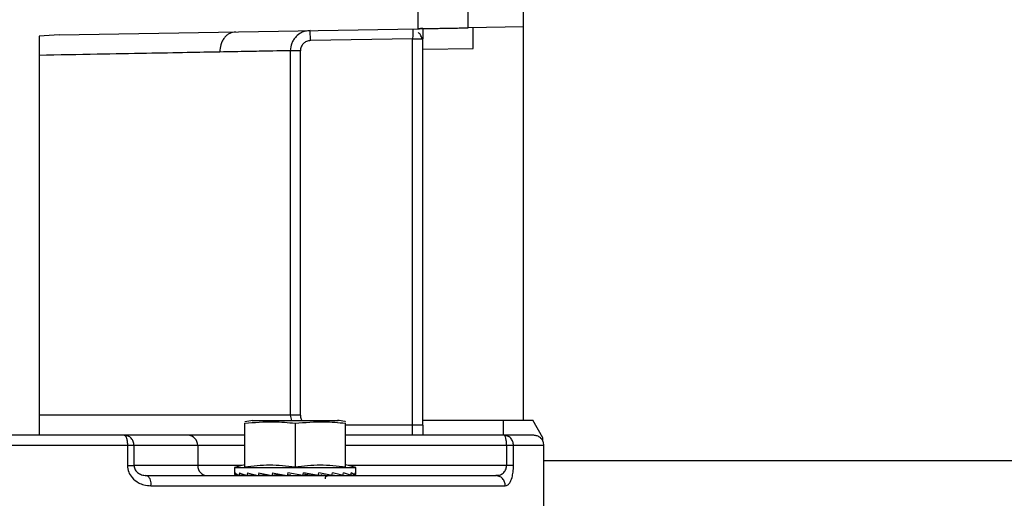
# Model space of a CAD drawing. Header units: inches. Extents: x 170 to 312, y 215 to 248.
# Tile 374 of 387: x 275.212 to 275.452, y 243.736 to 243.853. Entities that reach past the tile are written whole.
import ezdxf

# ---------------------------------------------------------------- set-up
doc = ezdxf.new("R2010")
doc.units = ezdxf.units.IN
doc.header["$LTSCALE"] = 0.25
doc.header["$MEASUREMENT"] = 0
doc.layers.add('ANNOTATIONS', color=1, linetype='Continuous')
doc.layers.add('STANDARD MOTOR LH', color=7, linetype='Continuous')
doc.styles.add('ARIAL', font='arial.ttf', dxfattribs={"height": 0.09375})
doc.dimstyles.new('STANDARD$0', dxfattribs={"dimtxt": 0.09375, "dimasz": 0.09375, "dimexe": 0.03125, "dimexo": 0.046875, "dimgap": 0.09, "dimtad": 0, "dimtih": 1, "dimtoh": 1, "dimdec": 4, "dimzin": 0, "dimdsep": 46, "dimtxsty": 'ARIAL', "dimcen": 0.09, "dimadec": 0, "dimazin": 0, "dimtfac": 1, "dimtdec": 4, "dimtofl": 0, "dimtmove": 0, "dimatfit": 1, "dimfxl": 1, "dimtolj": 1, "dimtzin": 0, "dimarcsym": 0})

# ---------------------------------------------------------------- blocks, each defined once
blk = doc.blocks.new('*D175')
at = {"layer": 'ANNOTATIONS', "color": 0, "lineweight": -2, "transparency": 16777216}
for p, q in [((275.1365229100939, 244.139293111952), (275.1365229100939, 244.8907997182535)), ((275.9228188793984, 243.2925159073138), (275.9228188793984, 244.8907997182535)), ((275.2302729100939, 244.8595497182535), (275.2397240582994, 244.8595497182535)), ((275.8290688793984, 244.8595497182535), (275.8099440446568, 244.8595497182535))]:
    blk.add_line(p, q, dxfattribs=at)
at = {"layer": 'ANNOTATIONS', "color": 0, "transparency": 16777216}
for points in [[(275.2302729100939, 244.8751747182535), (275.2302729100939, 244.8439247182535), (275.1365229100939, 244.8595497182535)], [(275.8290688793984, 244.8751747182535), (275.8290688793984, 244.8439247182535), (275.9228188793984, 244.8595497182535)]]:
    blk.add_solid(points, dxfattribs=at)
at = {"layer": 'defpoints', "color": 0, "transparency": 16777216}
for p in [(275.1365229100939, 244.8595497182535), (275.1365229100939, 244.092418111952), (275.9228188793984, 243.2456409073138)]:
    blk.add_point(p, dxfattribs=at)
at = {"layer": 'ANNOTATIONS', "color": 0, "transparency": 16777216, "insert": (275.5248340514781, 244.8595497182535), "char_height": 0.09375, "attachment_point": 5, "style": 'ARIAL'}
blk.add_mtext('\\A1;17 3/8"', dxfattribs=at)
blk = doc.blocks.new('*D176')
at = {"layer": 'ANNOTATIONS', "color": 0, "lineweight": -2, "transparency": 16777216}
for p, q in [((275.0217730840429, 244.6822504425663), (275.0217730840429, 245.2424847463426)), ((275.9228188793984, 243.2925159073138), (275.9228188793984, 245.2424847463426)), ((275.1155230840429, 245.2112347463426), (275.3300533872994, 245.2112347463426)), ((275.8290688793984, 245.2112347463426), (275.692245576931, 245.2112347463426))]:
    blk.add_line(p, q, dxfattribs=at)
at = {"layer": 'ANNOTATIONS', "color": 0, "transparency": 16777216}
for points in [[(275.1155230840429, 245.2268597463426), (275.1155230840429, 245.1956097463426), (275.0217730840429, 245.2112347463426)], [(275.8290688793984, 245.2268597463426), (275.8290688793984, 245.1956097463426), (275.9228188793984, 245.2112347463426)]]:
    blk.add_solid(points, dxfattribs=at)
at = {"layer": 'defpoints', "color": 0, "transparency": 16777216}
for p in [(275.0217730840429, 245.2112347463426), (275.0217730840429, 244.6353754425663), (275.9228188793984, 243.2456409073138)]:
    blk.add_point(p, dxfattribs=at)
at = {"layer": 'ANNOTATIONS', "color": 0, "transparency": 16777216, "insert": (275.5111494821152, 245.2112347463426), "char_height": 0.09375, "attachment_point": 5, "style": 'ARIAL'}
blk.add_mtext('\\A1;20"', dxfattribs=at)

msp = doc.modelspace()

# ---------------------------------------------------------------- linework, layer by layer
at = {"layer": 'STANDARD MOTOR LH'}
for p, q in [((275.33478912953, 243.7554834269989), (275.33478912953, 244.2672944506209)), ((275.3212556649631, 243.8512422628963), (275.3212556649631, 243.8575995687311)), ((275.3089525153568, 243.8558819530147), (275.3089525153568, 243.8510275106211)), ((275.2215142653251, 243.8495012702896), (275.3089525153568, 243.8510275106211)), ((275.2827731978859, 243.8481095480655), (275.28273025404, 243.8505697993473)), ((275.33478912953, 243.8514784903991), (275.3212556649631, 243.8512422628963)), ((275.221514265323, 243.8495012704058), (275.2166788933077, 243.8491976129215)), ((275.2166788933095, 243.8491976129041), (275.2166788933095, 243.7520187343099)), ((275.3077222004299, 243.8485450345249), (275.2827731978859, 243.8481095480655)), ((275.3077222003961, 243.751792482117), (275.3077222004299, 243.8485450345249)), ((275.3077222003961, 243.8485450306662), (275.3101828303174, 243.8485450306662)), ((275.3101828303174, 243.7542531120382), (275.3101828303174, 243.8485450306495)), ((275.2778950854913, 243.8456489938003), (275.2778950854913, 243.7567137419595)), ((275.2803471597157, 243.8456489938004), (275.2778950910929, 243.8456489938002)), ((275.2803471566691, 243.7567137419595), (275.2803471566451, 243.8456489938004)), ((275.3101828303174, 243.845998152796), (275.3224859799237, 243.8462129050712)), ((275.2803471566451, 243.7567137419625), (275.2166788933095, 243.7567137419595)), ((275.2778950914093, 243.7567137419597), (275.2781438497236, 243.7554233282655)), ((275.2667650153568, 243.7440678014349), (275.2667650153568, 243.7547410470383)), ((275.268756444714, 243.75544558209), (275.26676569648, 243.7551101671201)), ((275.2686104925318, 243.7554233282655), (275.2895258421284, 243.7554233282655)), ((275.2790681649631, 243.7547410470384), (275.2790681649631, 243.7440678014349)), ((275.2913713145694, 243.7440678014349), (275.2913713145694, 243.7547410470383)), ((275.3101828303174, 243.7542531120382), (275.2913713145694, 243.7542531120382)), ((275.3101828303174, 243.7554834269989), (275.3370036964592, 243.7554834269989)), ((275.3298678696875, 243.751792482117), (275.3298678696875, 243.7554834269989)), ((275.3394851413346, 243.7511854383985), (275.3370036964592, 243.7554834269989)), ((275.2529235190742, 243.751792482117), (275.2374014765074, 243.751792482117)), ((275.3299917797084, 243.751792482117), (275.2913713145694, 243.751792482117)), ((275.3394437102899, 243.7503948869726), (275.3394851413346, 243.7511854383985)), ((275.2381697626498, 243.7493318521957), (275.1806158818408, 243.7493318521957)), ((275.2381697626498, 243.7493318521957), (275.2381697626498, 243.7444105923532)), ((275.2397782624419, 243.7444105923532), (275.2397782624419, 243.7493318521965)), ((275.2667650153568, 243.7493318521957), (275.2397782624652, 243.7493318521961)), ((275.2553003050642, 243.7493318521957), (275.2553003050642, 243.7444105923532)), ((275.3306286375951, 243.7493318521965), (275.2913713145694, 243.7493318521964)), ((275.3306286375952, 243.7493318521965), (275.3306286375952, 243.7444106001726)), ((275.3323293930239, 243.7444105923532), (275.3323293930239, 243.7493318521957)), ((275.3397103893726, 243.7493318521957), (275.3323293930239, 243.7493318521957)), ((275.3397103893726, 243.7333377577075), (275.3397103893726, 243.7493318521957)), ((275.2667650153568, 243.7445777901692), (275.2643043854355, 243.7439184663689)), ((275.2938319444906, 243.7439184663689), (275.2913713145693, 243.7445777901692)), ((275.3397103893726, 243.7456409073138), (275.5396313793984, 243.7456409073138)), ((275.2661410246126, 243.7444105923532), (275.2397782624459, 243.7444105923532)), ((275.2643043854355, 243.7439184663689), (275.2643043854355, 243.7422960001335)), ((275.2643043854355, 243.7439184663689), (275.2938319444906, 243.7439184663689)), ((275.2723558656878, 243.7421620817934), (275.2700500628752, 243.741963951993)), ((275.2751666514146, 243.7422541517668), (275.2733827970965, 243.741963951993)), ((275.2751790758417, 243.7423083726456), (275.2751666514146, 243.7422541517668)), ((275.2751666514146, 243.7422541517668), (275.2759814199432, 243.7421109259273)), ((275.2772572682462, 243.7426143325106), (275.2771029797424, 243.741963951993)), ((275.2771718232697, 243.7422541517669), (275.2780153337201, 243.7421109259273)), ((275.2809570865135, 243.741963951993), (275.2772572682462, 243.7426143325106)), ((275.2821549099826, 243.7421109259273), (275.2810400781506, 243.7423138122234)), ((275.2814244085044, 243.7422541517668), (275.2846824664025, 243.7419639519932)), ((275.2814244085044, 243.7422541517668), (275.2821549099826, 243.7421109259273)), ((275.284728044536, 243.7421700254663), (275.2880252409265, 243.741963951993)), ((275.3323293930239, 243.7444105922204), (275.2919952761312, 243.7444106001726)), ((275.2938319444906, 243.7422960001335), (275.2938319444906, 243.7439184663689)), ((275.2433757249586, 243.7417786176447), (275.242469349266, 243.7419856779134)), ((275.2653266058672, 243.7420046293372), (275.2644257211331, 243.7419639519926)), ((275.2653298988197, 243.7420030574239), (275.2644357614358, 243.7419639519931)), ((275.2670521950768, 243.7420462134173), (275.2654135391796, 243.741963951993)), ((275.2654429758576, 243.7419639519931), (275.2670787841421, 243.7420382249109)), ((275.269469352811, 243.7420947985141), (275.267331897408, 243.741963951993)), ((275.2673787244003, 243.741963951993), (275.2695571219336, 243.7420746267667)), ((275.2701110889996, 243.741963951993), (275.271071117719, 243.7420239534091)), ((275.2854673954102, 243.7421109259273), (275.2853981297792, 243.742128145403)), ((275.2854208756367, 243.7421267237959), (275.2854673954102, 243.7421109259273)), ((275.288086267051, 243.741963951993), (275.2880262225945, 243.7419691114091)), ((275.288051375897, 243.7421014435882), (275.2907576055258, 243.7419639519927)), ((275.2908044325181, 243.741963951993), (275.2907580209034, 243.7419667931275)), ((275.2907703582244, 243.742051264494), (275.2926933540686, 243.7419639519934)), ((275.2927227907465, 243.741963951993), (275.2926934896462, 243.7419654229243)), ((275.2937005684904, 243.7419639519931), (275.2926973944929, 243.7420078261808)), ((275.293710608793, 243.7419639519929), (275.2937005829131, 243.7419644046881)), ((275.3280142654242, 243.7419499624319), (275.3284802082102, 243.7420248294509)), ((275.3283982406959, 243.7420116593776), (275.3280142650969, 243.7419499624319)), ((275.3288623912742, 243.7417771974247), (275.328014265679, 243.7419499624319)), ((275.2438898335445, 243.7394893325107), (275.3303183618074, 243.7394893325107))]:
    msp.add_line(p, q, dxfattribs=at)
at = {"layer": 'STANDARD MOTOR LH', "flags": 128}
msp.add_lwpolyline([(275.328848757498, 243.7417829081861), (275.3284637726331, 243.741902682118), (275.3280142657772, 243.7419499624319)], dxfattribs=at)
at = {"layer": 'STANDARD MOTOR LH'}
for centre, radius, start, end in [((275.2528808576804, 243.7493730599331), 0.002419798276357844, 359.0242395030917, 88.98981477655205), ((275.2577197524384, 243.7443693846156), 0.00241979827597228, 179.0242394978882, 268.9898150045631), ((275.2414894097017, 243.7400287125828), 0.002460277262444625, 347.3358668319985, 51.34377341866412)]:
    msp.add_arc(centre, radius, start, end, dxfattribs=at)
for centre, major_axis, ratio, start_param, end_param in [((275.2790681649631, 243.7422960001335), (0.01476377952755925, 0), 0.175787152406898, 3.141592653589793, 3.269887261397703), ((275.2790681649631, 243.7502479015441), (0.004031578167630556, 0.06222774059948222), 0.2282368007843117, 1.708549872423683, 1.719086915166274), ((275.2790681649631, 243.7422960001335), (0.01476331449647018, -0.0006915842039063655), 0.1694362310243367, 3.288361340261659, 3.539623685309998), ((275.2790681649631, 243.7502479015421), (0.007699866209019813, 0.06221501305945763), 0.2024732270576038, 1.71881735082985, 1.729354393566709), ((275.2790681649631, 243.7422960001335), (0.01476241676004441, -0.001328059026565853), 0.1510418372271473, 3.555810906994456, 3.807073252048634), ((275.2790681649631, 243.7502479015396), (0.01072885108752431, 0.06220995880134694), 0.1630291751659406, 1.721872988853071, 1.732410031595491), ((275.2790681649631, 243.7422960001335), (0.0147620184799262, -0.001863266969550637), 0.1223802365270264, 3.819468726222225, 4.070731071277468), ((275.2790681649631, 243.75024790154), (0.01295703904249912, 0.06221708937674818), 0.1137473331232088, 1.717448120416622, 1.727985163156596), ((275.2790681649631, 243.7422960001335), (0.01476249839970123, -0.002264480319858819), 0.08588791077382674, 4.078996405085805, 4.330258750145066), ((275.2790681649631, 243.7502479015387), (0.01431068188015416, 0.06222894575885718), 0.05832561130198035, 1.707176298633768, 1.717713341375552), ((275.2790681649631, 243.7422960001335), (0.01476336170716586, -0.002511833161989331), 0.04421959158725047, 4.335145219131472, 4.586407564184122), ((275.2790681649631, 243.7502479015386), (0.01431068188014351, 0.06222894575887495), 0.05832561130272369, 4.592296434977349, 4.602833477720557), ((275.2790681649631, 243.7422960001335), (0.01476336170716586, -0.002511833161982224), 0.04421959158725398, 1.188225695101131, 1.439488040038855), ((275.2790681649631, 243.7502479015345), (0.0129570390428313, 0.06221708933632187), 0.1137473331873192, 4.602568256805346, 4.613105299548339), ((275.2790681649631, 243.7422960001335), (0.01476249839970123, -0.002264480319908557), 0.08588791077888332, 0.9320768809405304, 1.183339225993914), ((275.2790681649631, 243.7502479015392), (0.01072885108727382, 0.06220995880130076), 0.1630291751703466, 4.606993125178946, 4.617530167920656), ((275.2790681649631, 243.7422960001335), (0.01476201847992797, -0.001863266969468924), 0.1223802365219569, 0.6725492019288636, 0.9238115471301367), ((275.2790681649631, 243.7502479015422), (0.007699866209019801, 0.06221501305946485), 0.2024732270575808, 4.603937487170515, 4.614474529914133), ((275.2790681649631, 243.7422960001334), (0.01476241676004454, -0.001328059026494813), 0.151041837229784, 0.4088913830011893, 0.660153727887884), ((275.2790681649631, 243.7502479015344), (0.004031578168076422, 0.06222774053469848), 0.2282368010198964, 4.593670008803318, 4.604207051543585), ((275.2790681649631, 243.7422960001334), (0.01476331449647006, -0.0006915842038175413), 0.1694362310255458, 0.1414418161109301, 0.3927041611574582), ((275.2790681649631, 243.7502479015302), (0, 0.06223454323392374), 0.2372280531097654, 4.578884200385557, 4.589421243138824), ((275.2790681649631, 243.7422960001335), (0.01476377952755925, 0), 0.1757871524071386, 6.154890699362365, 6.40615304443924), ((275.2790681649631, 243.7422960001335), (0.01476201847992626, 0.001863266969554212), 0.1223802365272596, 5.354046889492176, 5.404737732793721), ((275.2790681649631, 243.7422960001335), (0.01476241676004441, 0.001328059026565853), 0.1510418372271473, 5.617704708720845, 5.649603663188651)]:
    msp.add_ellipse(centre, major_axis=major_axis, ratio=ratio, start_param=start_param, end_param=end_param, dxfattribs=at)
for points, knots in [([(275.2645329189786, 243.8502521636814), (275.2640448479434, 243.8501789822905), (275.2632943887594, 243.8500664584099), (275.2623983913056, 243.8494472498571), (275.2617843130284, 243.8488120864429), (275.2612918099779, 243.8480276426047), (275.2608181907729, 243.8468898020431), (275.2607449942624, 243.8459456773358), (275.2606973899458, 243.8453316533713)], [0, 0, 0, 0, 0.2396480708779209, 0.3684834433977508, 0.5000000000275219, 0.6315165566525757, 0.7603519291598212, 1, 1, 1, 1]), ([(275.2827302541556, 243.8505697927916), (275.2823295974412, 243.8505344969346), (275.2815830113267, 243.8504687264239), (275.2803901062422, 243.8499943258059), (275.2794000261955, 243.8492736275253), (275.2786630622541, 243.8483448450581), (275.2780602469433, 243.8472105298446), (275.2779604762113, 243.8462672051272), (275.2778950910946, 243.8456489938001)], [0, 0, 0, 0, 0.157598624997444, 0.2936702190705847, 0.500448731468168, 0.6313186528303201, 0.7583833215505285, 1, 1, 1, 1]), ([(275.3077618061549, 243.8508214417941), (275.3077618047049, 243.8508213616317), (275.3077612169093, 243.8507888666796), (275.3077576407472, 243.8505809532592), (275.3077513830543, 243.8502116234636), (275.3077418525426, 243.8496966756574), (275.3077317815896, 243.8491038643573), (275.3077255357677, 243.8487395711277), (275.3077222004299, 243.8485450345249)], [0, 0, 0, 0, 0.0004279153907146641, 0.1734616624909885, 0.3514517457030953, 0.624066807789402, 0.7992475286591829, 1, 1, 1, 1]), ([(275.3089525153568, 243.8510275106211), (275.3090367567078, 243.8510290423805), (275.3091650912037, 243.851031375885), (275.309937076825, 243.8510447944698), (275.3108830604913, 243.8510610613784), (275.3121526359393, 243.8510839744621), (275.3136705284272, 243.8511101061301), (275.3151041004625, 243.8511348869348), (275.3165376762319, 243.8511596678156), (275.3180555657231, 243.8511857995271), (275.3193251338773, 243.851208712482), (275.3202711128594, 243.8512249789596), (275.3210430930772, 243.8512383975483), (275.3211714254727, 243.8512407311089), (275.3212556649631, 243.8512422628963)], [0, 0, 0, 0, 0.1212599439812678, 0.1847291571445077, 0.2499063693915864, 0.3548440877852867, 0.4224470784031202, 0.4999999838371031, 0.5775544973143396, 0.645158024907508, 0.7500936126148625, 0.8152718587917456, 0.8787414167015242, 1, 1, 1, 1]), ([(275.3101828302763, 243.8510489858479), (275.3101525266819, 243.8510484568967), (275.3100893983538, 243.8510473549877), (275.30968928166, 243.8510403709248), (275.3091988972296, 243.8510318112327), (275.3089525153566, 243.8510275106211)], [0, 0, 0, 0, 0.3147668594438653, 0.655721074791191, 1, 1, 1, 1]), ([(275.3101828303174, 243.8510489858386), (275.3101828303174, 243.8506546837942), (275.3101828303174, 243.8498660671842), (275.3101828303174, 243.8489853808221), (275.3101828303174, 243.8485450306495)], [0, 0, 0, 0, 0.4999920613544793, 1, 1, 1, 1]), ([(275.3224859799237, 243.8462129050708), (275.3224858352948, 243.8466187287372), (275.3224855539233, 243.8474082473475), (275.3224842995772, 243.8484997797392), (275.3224834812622, 243.8494210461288), (275.3224831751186, 243.8503526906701), (275.3224847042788, 243.8511102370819), (275.3224855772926, 243.8512152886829), (275.3224859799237, 243.8512637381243)], [0, 0, 0, 0, 0.1547856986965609, 0.3011312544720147, 0.4390303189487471, 0.5684769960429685, 0.8009830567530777, 1, 1, 1, 1]), ([(275.2827731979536, 243.8481095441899), (275.2824542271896, 243.8480678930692), (275.2818164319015, 243.8479846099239), (275.2810160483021, 243.847414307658), (275.2804562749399, 243.846606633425), (275.280383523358, 243.8459681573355), (275.2803471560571, 243.8456489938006)], [0, 0, 0, 0, 0.2501976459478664, 0.5002805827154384, 0.750198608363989, 1, 1, 1, 1]), ([(275.3100110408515, 243.848545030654), (275.3099087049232, 243.8488999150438), (275.3097196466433, 243.8495555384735), (275.3093047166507, 243.8499319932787), (275.3091143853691, 243.8501046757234)], [0, 0, 0, 0, 0.5412930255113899, 1, 1, 1, 1]), ([(275.2778950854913, 243.8456489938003), (275.277410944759, 243.8456399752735), (275.2764336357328, 243.8456217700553), (275.272850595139, 243.845555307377), (275.2677974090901, 243.8454623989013), (275.2630780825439, 243.8453754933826), (275.2606973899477, 243.8453316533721)], [0, 0, 0, 0, 0.2431967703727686, 0.4909283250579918, 0.7431957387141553, 1, 1, 1, 1]), ([(275.2606973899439, 243.8453316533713), (275.2581408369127, 243.8452841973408), (275.2528069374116, 243.8451851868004), (275.2427219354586, 243.8449978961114), (275.2306816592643, 243.8447768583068), (275.221455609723, 243.8446072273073), (275.2166788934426, 243.8445194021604)], [0, 0, 0, 0, 0.221335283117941, 0.46178590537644, 0.7213437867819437, 1, 1, 1, 1]), ([(275.2803471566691, 243.7567137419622), (275.2803696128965, 243.7563828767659), (275.2804018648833, 243.7559076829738), (275.2806834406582, 243.7555361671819), (275.2807689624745, 243.7554233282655)], [0, 0, 0, 0, 0.6962742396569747, 1, 1, 1, 1]), ([(275.2667650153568, 243.7547410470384), (275.269138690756, 243.7549456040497), (275.2732422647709, 243.7552992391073), (275.2773405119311, 243.7549065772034), (275.2790681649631, 243.7547410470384)], [0, 0, 0, 0, 0.578440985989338, 1, 1, 1, 1]), ([(275.2790681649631, 243.7547410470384), (275.2814418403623, 243.7549456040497), (275.2855454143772, 243.7552992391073), (275.2896436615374, 243.7549065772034), (275.2913713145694, 243.7547410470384)], [0, 0, 0, 0, 0.5784409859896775, 1, 1, 1, 1]), ([(275.2913706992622, 243.7551110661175), (275.2913013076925, 243.7551247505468), (275.2906410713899, 243.7552549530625), (275.2899755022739, 243.7553555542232), (275.2893798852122, 243.75544558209)], [0, 0, 0, 0, 0.1051011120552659, 1, 1, 1, 1]), ([(275.2374014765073, 243.751792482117), (275.2324871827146, 243.751792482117), (275.2226555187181, 243.751792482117), (275.2074349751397, 243.751792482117), (275.1934100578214, 243.751792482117), (275.18453243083, 243.751792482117), (275.1807642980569, 243.751792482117)], [0, 0, 0, 0, 0.2675275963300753, 0.5352226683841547, 0.8027240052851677, 1, 1, 1, 1]), ([(275.2374014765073, 243.751792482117), (275.2374981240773, 243.751759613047), (275.237646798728, 243.7517090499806), (275.2378256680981, 243.7514022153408), (275.2379487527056, 243.7510846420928), (275.2380479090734, 243.7506904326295), (275.2381437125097, 243.7501175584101), (275.2381594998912, 243.7496413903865), (275.2381697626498, 243.7493318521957)], [0, 0, 0, 0, 0.2394568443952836, 0.3683606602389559, 0.5000000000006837, 0.6316393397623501, 0.7605431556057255, 1, 1, 1, 1]), ([(275.2667650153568, 243.751792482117), (275.2663510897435, 243.751792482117), (275.2637408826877, 243.751792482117), (275.2597736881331, 243.751792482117), (275.2552669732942, 243.751792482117), (275.253704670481, 243.751792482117), (275.2529235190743, 243.751792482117)], [0, 0, 0, 0, 0.05910884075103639, 0.3727392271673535, 0.6863696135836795, 1, 1, 1, 1]), ([(275.3323293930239, 243.7493318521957), (275.3322981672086, 243.7496413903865), (275.3322501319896, 243.7501175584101), (275.331958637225, 243.7506904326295), (275.3316569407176, 243.7510846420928), (275.3312824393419, 243.7514022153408), (275.3307382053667, 243.7517090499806), (275.3302858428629, 243.751759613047), (275.3299917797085, 243.751792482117)], [0, 0, 0, 0, 0.2394568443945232, 0.3683606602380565, 0.4999999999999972, 0.6316393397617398, 0.7605431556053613, 1, 1, 1, 1]), ([(275.3372497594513, 243.751792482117), (275.3370875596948, 243.751792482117), (275.3367630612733, 243.751792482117), (275.3343254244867, 243.751792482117), (275.3314360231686, 243.751792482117), (275.3299917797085, 243.751792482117)], [0, 0, 0, 0, 0.3332681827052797, 0.6667395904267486, 1, 1, 1, 1]), ([(275.3397059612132, 243.7491842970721), (275.3397006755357, 243.7494175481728), (275.3396896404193, 243.7499045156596), (275.3393972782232, 243.7506111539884), (275.3388695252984, 243.7512474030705), (275.3381198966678, 243.7517048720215), (275.3375321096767, 243.7517640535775), (275.3372497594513, 243.751792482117)], [0, 0, 0, 0, 0.1741107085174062, 0.3634977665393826, 0.5604963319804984, 0.7888793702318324, 1, 1, 1, 1]), ([(275.2667650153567, 243.7440678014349), (275.2687957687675, 243.7443211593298), (275.2728965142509, 243.7448327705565), (275.2769978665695, 243.7443244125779), (275.2790681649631, 243.7440678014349)], [0, 0, 0, 0, 0.4952156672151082, 1, 1, 1, 1]), ([(275.2790681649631, 243.7440678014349), (275.2810989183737, 243.7443211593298), (275.2851996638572, 243.7448327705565), (275.2893010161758, 243.7443244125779), (275.2913713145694, 243.7440678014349)], [0, 0, 0, 0, 0.4952156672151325, 0.9999999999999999, 0.9999999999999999, 0.9999999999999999, 0.9999999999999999]), ([(275.2381697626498, 243.7444105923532), (275.2382326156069, 243.7438625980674), (275.2383561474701, 243.7427855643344), (275.2393324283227, 243.7412754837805), (275.240672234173, 243.7402428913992), (275.2422835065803, 243.7396050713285), (275.2433208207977, 243.7395303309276), (275.2438898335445, 243.7394893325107)], [0, 0, 0, 0, 0.1895627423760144, 0.3725686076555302, 0.6161257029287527, 0.7894279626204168, 1, 1, 1, 1]), ([(275.2397782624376, 243.7444105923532), (275.2397942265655, 243.7442280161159), (275.2398275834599, 243.7438465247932), (275.2400739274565, 243.7433402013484), (275.240427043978, 243.742899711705), (275.2410255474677, 243.7424196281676), (275.2419147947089, 243.7420298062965), (275.2426503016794, 243.7419769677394), (275.2430262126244, 243.7419499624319)], [0, 0, 0, 0, 0.1031165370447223, 0.215461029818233, 0.3278087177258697, 0.4579967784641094, 0.7229870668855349, 1, 1, 1, 1]), ([(275.3284802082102, 243.7420248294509), (275.3286357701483, 243.7420417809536), (275.329089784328, 243.7420912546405), (275.3296528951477, 243.7424226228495), (275.3301246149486, 243.7428992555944), (275.3304004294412, 243.7433403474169), (275.3305903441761, 243.7438465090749), (275.3306162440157, 243.7442280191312), (275.3306286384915, 243.7444105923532)], [0, 0, 0, 0, 0.1603982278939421, 0.4681290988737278, 0.6193385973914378, 0.7497839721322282, 0.8802580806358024, 1, 1, 1, 1]), ([(275.3303183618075, 243.7394893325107), (275.330529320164, 243.739530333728), (275.3309138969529, 243.7396050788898), (275.3314849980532, 243.7402429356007), (275.3319439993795, 243.7412755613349), (275.3322683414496, 243.742785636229), (275.332308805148, 243.7438626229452), (275.3323293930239, 243.7444105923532)], [0, 0, 0, 0, 0.2105791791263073, 0.3838855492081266, 0.6274475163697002, 0.810445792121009, 0.9999999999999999, 0.9999999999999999, 0.9999999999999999, 0.9999999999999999]), ([(275.2864676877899, 243.7411885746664), (275.2864596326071, 243.7412343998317), (275.2864426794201, 243.7413308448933), (275.2864618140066, 243.741484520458), (275.2865211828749, 243.7416384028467), (275.2866245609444, 243.741775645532), (275.2867615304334, 243.74187817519), (275.2869130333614, 243.7419394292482), (275.2870166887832, 243.7419466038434), (275.2870652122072, 243.7419499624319)], [0, 0, 0, 0, 0.1251363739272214, 0.2633658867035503, 0.4119455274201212, 0.5662981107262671, 0.7206506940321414, 0.8692303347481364, 1, 1, 1, 1]), ([(275.3303183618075, 243.7394893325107), (275.3302875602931, 243.7397987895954), (275.3302401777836, 243.7402748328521), (275.3299530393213, 243.7408483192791), (275.3296550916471, 243.7412405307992), (275.3292881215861, 243.741565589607), (275.329003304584, 243.7417071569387), (275.3288623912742, 243.7417771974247)], [0, 0, 0, 0, 0.314849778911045, 0.4843389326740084, 0.657424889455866, 0.8305108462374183, 0.9999999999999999, 0.9999999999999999, 0.9999999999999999, 0.9999999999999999])]:
    msp.add_open_spline(points, degree=3, knots=knots, dxfattribs=at)
for points in [[(275.3101828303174, 243.7542531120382), (275.3101828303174, 243.7538213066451), (275.3101828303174, 243.7529576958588), (275.3101828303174, 243.7521808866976), (275.3101828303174, 243.751792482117)], [(275.2397782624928, 243.7493318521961), (275.2397425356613, 243.7496542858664), (275.2396710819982, 243.7502991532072), (275.2391214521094, 243.751112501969), (275.2383358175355, 243.7516815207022), (275.2377129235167, 243.7517554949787), (275.2374014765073, 243.751792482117)], [(275.3306286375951, 243.7493318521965), (275.3306190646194, 243.7496542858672), (275.3305999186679, 243.7502991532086), (275.3304526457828, 243.7511125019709), (275.3302421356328, 243.7516815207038), (275.3300752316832, 243.7517554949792), (275.3299917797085, 243.751792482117)], [(275.2397782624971, 243.7493318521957), (275.2397115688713, 243.7493318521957), (275.2395781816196, 243.7493318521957), (275.2392053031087, 243.7493318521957), (275.2387359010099, 243.7493318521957), (275.2383584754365, 243.7493318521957), (275.2381697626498, 243.7493318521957)], [(275.3323293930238, 243.7493318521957), (275.3322520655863, 243.7493318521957), (275.332097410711, 243.7493318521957), (275.3316977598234, 243.7493318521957), (275.3312068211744, 243.7493318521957), (275.3308213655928, 243.7493318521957), (275.330628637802, 243.7493318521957)], [(275.2381697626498, 243.7444105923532), (275.2383584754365, 243.7444105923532), (275.2387359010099, 243.7444105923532), (275.2392053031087, 243.7444105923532), (275.2395781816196, 243.7444105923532), (275.2397115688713, 243.7444105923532), (275.2397782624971, 243.7444105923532)], [(275.243026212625, 243.7419499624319), (275.2478051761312, 243.7419499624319), (275.2573631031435, 243.7419499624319), (275.2708020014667, 243.7419499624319), (275.2833876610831, 243.7419499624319), (275.2949214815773, 243.7419499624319), (275.3052965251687, 243.7419499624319), (275.3143532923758, 243.7419499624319), (275.3221305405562, 243.7419499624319), (275.3260530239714, 243.7419499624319), (275.328014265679, 243.7419499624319)], [(275.3201947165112, 243.7419499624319), (275.3215780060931, 243.7419499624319), (275.3243445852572, 243.7419499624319), (275.3247459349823, 243.7419499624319), (275.324946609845, 243.7419499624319)]]:
    msp.add_open_spline(points, degree=3, dxfattribs=at)

# ---------------------------------------------------------------- dimensions: what is measured, and where the dimension line sits
at = {"layer": 'ANNOTATIONS'}
for base, p2, text, picture, middle in [((275.0217730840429, 245.2112347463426), (275.0217730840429, 244.6353754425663), '20"', '*D176', (275.5111494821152, 245.2112347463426)), ((275.1365229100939, 244.8595497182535), (275.1365229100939, 244.092418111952), '17 3/8"', '*D175', (275.5248340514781, 244.8595497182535))]:
    dim = msp.add_linear_dim(base=base, p1=(275.9228188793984, 243.2456409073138), p2=p2, text=text, dimstyle='STANDARD$0', dxfattribs=at)
    dim.commit()
    dim.dimension.update_dxf_attribs({"geometry": picture, "text_midpoint": middle, "dimtype": 160})

doc.saveas('drawing.dxf')
